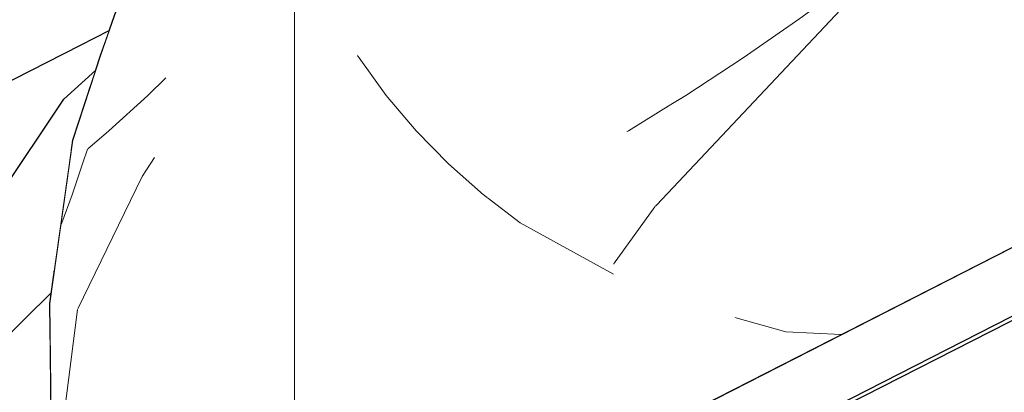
# Model space of a CAD drawing. Header units: millimetres. Extents: x -25478 to 4005, y -8416 to 11348.
# Tile 365 of 580: x -7149 to -7052, y 9366 to 9402. Entities that reach past the tile are written whole.
import ezdxf

# ---------------------------------------------------------------- set-up
doc = ezdxf.new("R2010")
doc.units = ezdxf.units.MM
doc.header["$MEASUREMENT"] = 0
doc.linetypes.add('Wipeout_Contour', pattern=[1000, 0, -1000])
for name, color, linetype in [('POHLED ZÁPADNÍ_1_Konstrukce - nosné', 7, 'Continuous'), ('POHLED ZÁPADNÍ_1_Nové_Konstrukce - krov', 7, 'Continuous'), ('POHLED ZÁPADNÍ_1_Nové_Výplně - Povrchové', 7, 'Continuous'), ('POHLED ZÁPADNÍ_1_Výplně - Povrchové', 7, 'Continuous')]:
    doc.layers.add(name, color=color, linetype=linetype)

# ---------------------------------------------------------------- blocks, each defined once
blk = doc.blocks.new('*X2299', base_point=(-25690.449, -8330.812))
at = {"layer": 'POHLED ZÁPADNÍ_1_Nové_Výplně - Povrchové', "color": 21, "linetype": 'Continuous', "lineweight": 20, "true_color": 0xffaaaa}
for p, q in [((-7078.268, 9373.272), (-7073.257, 9371.853)), ((-7073.257, 9371.853), (-7067.827, 9371.584))]:
    blk.add_line(p, q, dxfattribs=at)
blk = doc.blocks.new('*X2304', base_point=(-25690.449, -8330.812))
at = {"layer": 'POHLED ZÁPADNÍ_1_Nové_Výplně - Povrchové', "color": 21, "linetype": 'Continuous', "lineweight": 20, "true_color": 0xffaaaa}
for p, q in [((-6990.626, 9444.591), (-7012.388, 9421.474)), ((-7057.297, 9410.817), (-7041.71, 9410.817)), ((-7041.71, 9410.817), (-7033.424, 9410.817)), ((-7064.378, 9407.23), (-7085.958, 9384.307)), ((-7068.318, 9405.234), (-7071.893, 9402.614)), ((-7071.893, 9402.614), (-7077.466, 9398.748)), ((-7077.466, 9398.748), (-7083.086, 9395.066)), ((-7083.086, 9395.066), (-7084.562, 9394.155))]:
    blk.add_line(p, q, dxfattribs=at)
blk = doc.blocks.new('*X2316', base_point=(-25690.449, -8330.812))
at = {"layer": 'POHLED ZÁPADNÍ_1_Nové_Výplně - Povrchové', "color": 21, "linetype": 'Continuous', "lineweight": 20, "true_color": 0xffaaaa}
for p, q in [((-7084.562, 9394.155), (-7088.722, 9391.588)), ((-7088.722, 9391.588), (-7088.907, 9391.481)), ((-7085.958, 9384.307), (-7086.141, 9384.113))]:
    blk.add_line(p, q, dxfattribs=at)
blk = doc.blocks.new('*X2317', base_point=(-25690.449, -8330.812))
at = {"layer": 'POHLED ZÁPADNÍ_1_Nové_Výplně - Povrchové', "color": 21, "linetype": 'Continuous', "lineweight": 20, "true_color": 0xffaaaa}
blk.add_line((-7086.141, 9384.113), (-7090.199, 9378.502), dxfattribs=at)
blk = doc.blocks.new('*X2331', base_point=(-25690.449, -8330.812))
at = {"layer": 'POHLED ZÁPADNÍ_1_Nové_Výplně - Povrchové', "color": 21, "linetype": 'Continuous', "lineweight": 20, "true_color": 0xffaaaa}
blk.add_line((-7121.553, 9371.78), (-7121.553, 9350.988), dxfattribs=at)
blk = doc.blocks.new('*X2337', base_point=(-25690.449, -8330.812))
at = {"layer": 'POHLED ZÁPADNÍ_1_Nové_Výplně - Povrchové', "color": 21, "linetype": 'Continuous', "lineweight": 20, "true_color": 0xffaaaa}
for p, q in [((-7102.618, 9385.038), (-7099.36, 9382.553)), ((-7099.36, 9382.553), (-7090.186, 9377.516))]:
    blk.add_line(p, q, dxfattribs=at)
blk = doc.blocks.new('*X2339', base_point=(-25690.449, -8330.812))
at = {"layer": 'POHLED ZÁPADNÍ_1_Nové_Výplně - Povrchové', "color": 21, "linetype": 'Continuous', "lineweight": 20, "true_color": 0xffaaaa}
blk.add_line((-7136.507, 9387.108), (-7142.843, 9374.062), dxfattribs=at)
blk = doc.blocks.new('*X2340', base_point=(-25690.449, -8330.812))
at = {"layer": 'POHLED ZÁPADNÍ_1_Nové_Výplně - Povrchové', "color": 21, "linetype": 'Continuous', "lineweight": 20, "true_color": 0xffaaaa}
blk.add_line((-7102.885, 9385.241), (-7102.618, 9385.038), dxfattribs=at)
blk = doc.blocks.new('*X2342', base_point=(-25690.449, -8330.812))
at = {"layer": 'POHLED ZÁPADNÍ_1_Nové_Výplně - Povrchové', "color": 21, "linetype": 'Continuous', "lineweight": 20, "true_color": 0xffaaaa}
for p, q in [((-7115.369, 9399.018), (-7115.2, 9398.748)), ((-7115.2, 9398.748), (-7112.519, 9395.066)), ((-7112.519, 9395.066), (-7109.579, 9391.588)), ((-7109.579, 9391.588), (-7106.394, 9388.332)), ((-7106.394, 9388.332), (-7102.982, 9385.315)), ((-7102.982, 9385.315), (-7102.885, 9385.241))]:
    blk.add_line(p, q, dxfattribs=at)
blk = doc.blocks.new('*X2343', base_point=(-25690.449, -8330.812))
at = {"layer": 'POHLED ZÁPADNÍ_1_Nové_Výplně - Povrchové', "color": 21, "linetype": 'Continuous', "lineweight": 20, "true_color": 0xffaaaa}
blk.add_line((-7121.553, 9407.273), (-7121.553, 9390.507), dxfattribs=at)
blk = doc.blocks.new('*X2344', base_point=(-25690.449, -8330.812))
at = {"layer": 'POHLED ZÁPADNÍ_1_Nové_Výplně - Povrchové', "color": 21, "linetype": 'Continuous', "lineweight": 20, "true_color": 0xffaaaa}
blk.add_line((-7121.553, 9390.507), (-7121.553, 9371.78), dxfattribs=at)
blk = doc.blocks.new('*X2355', base_point=(-25690.449, -8330.812))
at = {"layer": 'POHLED ZÁPADNÍ_1_Nové_Výplně - Povrchové', "color": 21, "linetype": 'Continuous', "lineweight": 20, "true_color": 0xffaaaa}
blk.add_line((-7142.843, 9374.062), (-7144.986, 9357.388), dxfattribs=at)
blk = doc.blocks.new('*X2356', base_point=(-25690.449, -8330.812))
at = {"layer": 'POHLED ZÁPADNÍ_1_Nové_Výplně - Povrchové', "color": 21, "linetype": 'Continuous', "lineweight": 20, "true_color": 0xffaaaa}
for p, q in [((-7134.175, 9396.783), (-7135.956, 9395.066)), ((-7135.956, 9395.066), (-7139.775, 9391.588)), ((-7139.775, 9391.588), (-7141.869, 9389.793)), ((-7135.284, 9388.965), (-7136.507, 9387.108))]:
    blk.add_line(p, q, dxfattribs=at)
blk = doc.blocks.new('*X2357', base_point=(-25690.449, -8330.812))
at = {"layer": 'POHLED ZÁPADNÍ_1_Nové_Výplně - Povrchové', "color": 21, "linetype": 'Continuous', "lineweight": 20, "true_color": 0xffaaaa}
for p, q in [((-7141.869, 9389.793), (-7142.351, 9388.332)), ((-7142.351, 9388.332), (-7143.391, 9385.315)), ((-7143.391, 9385.315), (-7144.39, 9382.553)), ((-7144.39, 9382.553), (-7144.482, 9382.329))]:
    blk.add_line(p, q, dxfattribs=at)
blk = doc.blocks.new('*X2383', base_point=(-25690.449, -8330.812))
at = {"layer": 'POHLED ZÁPADNÍ_1_Nové_Výplně - Povrchové', "color": 21, "linetype": 'Continuous', "lineweight": 20, "true_color": 0xffaaaa}
blk.add_line((-7151.627, 9369.616), (-7145.42, 9375.711), dxfattribs=at)

msp = doc.modelspace()

# ---------------------------------------------------------------- wipeouts: each hides what was drawn before it
at = {"color": 254, "linetype": 'Wipeout_Contour', "lineweight": 0, "ltscale": 326246.822201}
msp.add_wipeout([(-7716.951, 8883.602), (-10986.184, 7217.844), (-10980.521, 7217.844), (-10980.521, 7042.287), (-10973.109, 7046.064), (-10973.109, 7180), (-10723.417, 7180), (-10723.417, 7300), (-10583.417, 7300), (-10583.417, 7244.633), (-7875.743, 8624.338), (-7875.743, 8727.475), (-7730.3, 8727.475), (-7730.3, 8698.449), (-5604.309, 9781.756), (-5604.309, 9960.046), (-6608.557, 9448.357), (-6609.064, 9449.352), (-6627.213, 9440.104), (-6626.118, 9437.956), (-6661.758, 9419.797), (-6662.62, 9419.797), (-7619.716, 8932.131), (-7704.237, 8888.628), (-7705.118, 8888.628), (-7706.018, 8890.395), (-7717.445, 8884.572)], dxfattribs=at).dxf.layer = 'POHLED ZÁPADNÍ_1_Výplně - Povrchové'

# ---------------------------------------------------------------- next in the draw order: wipeouts: each hides what was drawn before it
at = {"color": 254, "linetype": 'Wipeout_Contour', "lineweight": 0, "ltscale": 140827.969183}
msp.add_wipeout([(-7655.02, 9003.491), (-7704.916, 8978.068), (-7702.823, 8973.96), (-7649.154, 9001.306), (-7648.295, 9001.306), (-7632.405, 8970.121), (-7619.716, 8932.131), (-6662.62, 9419.797), (-6698.761, 9490.729), (-6715.898, 9481.997), (-6716.733, 9481.997), (-7655.137, 9003.856)], dxfattribs=at).dxf.layer = 'POHLED ZÁPADNÍ_1_Nové_Výplně - Povrchové'

# ---------------------------------------------------------------- next in the draw order: wipeouts: each hides what was drawn before it
at = {"color": 254, "linetype": 'Wipeout_Contour', "lineweight": 0, "ltscale": 46947.683087}
msp.add_wipeout([(-6738.644, 9511.933), (-7666.471, 9039.182), (-7655.137, 9003.856), (-6716.733, 9481.997)], dxfattribs=at).dxf.layer = 'POHLED ZÁPADNÍ_1_Nové_Výplně - Povrchové'

# ---------------------------------------------------------------- next in the draw order: wipeouts: each hides what was drawn before it
at = {"color": 254, "linetype": 'Wipeout_Contour', "lineweight": 0, "ltscale": 58986.771526}
msp.add_wipeout([(-7712.449, 9043.114), (-7711.62, 9043.114), (-7710.98, 9037.13), (-6688.241, 9558.242), (-6690.962, 9563.588)], dxfattribs=at).dxf.layer = 'POHLED ZÁPADNÍ_1_Nové_Výplně - Povrchové'

# ---------------------------------------------------------------- next in the draw order: wipeouts: each hides what was drawn before it
at = {"color": 254, "linetype": 'Wipeout_Contour', "lineweight": 0, "ltscale": 47074.302114}
msp.add_wipeout([(-7719.193, 9032.521), (-7711.195, 9016.824), (-6726.413, 9518.596), (-6734.411, 9534.293)], dxfattribs=at).dxf.layer = 'POHLED ZÁPADNÍ_1_Nové_Výplně - Povrchové'

# ---------------------------------------------------------------- next in the draw order: wipeouts: each hides what was drawn before it
at = {"color": 254, "linetype": 'Wipeout_Contour', "lineweight": 0, "ltscale": 47027.754561}
msp.add_wipeout([(-7711.142, 9016.72), (-6725.567, 9518.596), (-6726.413, 9518.596), (-7667.297, 9039.182)], dxfattribs=at).dxf.layer = 'POHLED ZÁPADNÍ_1_Nové_Výplně - Povrchové'

# ---------------------------------------------------------------- next in the draw order: wipeouts: each hides what was drawn before it
at = {"color": 254, "linetype": 'Wipeout_Contour', "lineweight": 0, "ltscale": 35226.404439}
msp.add_wipeout([(-7710.98, 9037.13), (-6733.739, 9534.635), (-6734.573, 9534.635)], dxfattribs=at).dxf.layer = 'POHLED ZÁPADNÍ_1_Nové_Výplně - Povrchové'

# ---------------------------------------------------------------- next in the draw order: wipeouts: each hides what was drawn before it
at = {"color": 254, "linetype": 'Wipeout_Contour', "lineweight": 0, "ltscale": 46900.462692}
msp.add_wipeout([(-7085.777, 9369.468), (-7084.859, 9362.906), (-6880.892, 9466.832), (-6881.731, 9472.831)], dxfattribs=at).dxf.layer = 'POHLED ZÁPADNÍ_1_Nové_Výplně - Povrchové'
at = {"color": 254, "linetype": 'Wipeout_Contour', "lineweight": 0, "ltscale": 47046.121122}
msp.add_wipeout([(-7123.382, 9350.687), (-7113.567, 9352.303), (-7116.342, 9372.143), (-7126.287, 9371.45)], dxfattribs=at).dxf.layer = 'POHLED ZÁPADNÍ_1_Nové_Výplně - Povrchové'
at = {"color": 254, "linetype": 'Wipeout_Contour', "lineweight": 0, "ltscale": 47068.510732}
msp.add_wipeout([(-7139.794, 9342.3), (-7132.219, 9347.404), (-7135.17, 9368.496), (-7142.696, 9363.044)], dxfattribs=at).dxf.layer = 'POHLED ZÁPADNÍ_1_Nové_Výplně - Povrchové'

# ---------------------------------------------------------------- next in the draw order: block references
at = {"layer": 'POHLED ZÁPADNÍ_1_Konstrukce - nosné', "color": 9, "linetype": 'Continuous', "lineweight": 13}
for name in ['*X2299', '*X2331']:
    msp.add_blockref(name, (-25690.449, -8330.812), dxfattribs=at)

# ---------------------------------------------------------------- next in the draw order: wipeouts: each hides what was drawn before it
at = {"color": 254, "linetype": 'Wipeout_Contour', "lineweight": 0, "ltscale": 47061.994562}
msp.add_wipeout([(-7132.219, 9347.404), (-7123.382, 9350.687), (-7126.287, 9371.45), (-7135.17, 9368.496)], dxfattribs=at).dxf.layer = 'POHLED ZÁPADNÍ_1_Nové_Výplně - Povrchové'

# ---------------------------------------------------------------- next in the draw order: wipeouts: each hides what was drawn before it
at = {"color": 254, "linetype": 'Wipeout_Contour', "lineweight": 0, "ltscale": 58652.123309}
msp.add_wipeout([(-6882.934, 9487.051), (-7085.974, 9384.197), (-7085.777, 9369.468), (-6881.731, 9472.831), (-6882.851, 9480.833)], dxfattribs=at).dxf.layer = 'POHLED ZÁPADNÍ_1_Nové_Výplně - Povrchové'
at = {"color": 254, "linetype": 'Wipeout_Contour', "lineweight": 0, "ltscale": 47136.31198}
msp.add_wipeout([(-7142.951, 9382.161), (-7142.696, 9363.044), (-7135.17, 9368.496), (-7135.43, 9387.935)], dxfattribs=at).dxf.layer = 'POHLED ZÁPADNÍ_1_Nové_Výplně - Povrchové'

# ---------------------------------------------------------------- next in the draw order: block references
at = {"layer": 'POHLED ZÁPADNÍ_1_Konstrukce - nosné', "color": 9, "linetype": 'Continuous', "lineweight": 13}
msp.add_blockref('*X2339', (-25690.449, -8330.812), dxfattribs=at)

# ---------------------------------------------------------------- next in the draw order: wipeouts: each hides what was drawn before it
at = {"color": 254, "linetype": 'Wipeout_Contour', "lineweight": 0, "ltscale": 47011.346356}
msp.add_wipeout([(-7080.29, 9408.159), (-7084.126, 9397.227), (-6882.79, 9499.217), (-6881.417, 9508.902)], dxfattribs=at).dxf.layer = 'POHLED ZÁPADNÍ_1_Nové_Výplně - Povrchové'

# ---------------------------------------------------------------- next in the draw order: wipeouts: each hides what was drawn before it
at = {"color": 254, "linetype": 'Wipeout_Contour', "lineweight": 0, "ltscale": 58708.712452}
msp.add_wipeout([(-7084.126, 9397.227), (-7085.974, 9384.197), (-6882.934, 9487.051), (-6883.07, 9497.24), (-6882.79, 9499.217)], dxfattribs=at).dxf.layer = 'POHLED ZÁPADNÍ_1_Nové_Výplně - Povrchové'
at = {"color": 254, "linetype": 'Wipeout_Contour', "lineweight": 0, "ltscale": 47128.51364}
msp.add_wipeout([(-7145.328, 9356.543), (-7142.696, 9363.044), (-7142.951, 9382.161), (-7145.571, 9374.649)], dxfattribs=at).dxf.layer = 'POHLED ZÁPADNÍ_1_Nové_Výplně - Povrchové'

# ---------------------------------------------------------------- next in the draw order: block references
at = {"layer": 'POHLED ZÁPADNÍ_1_Konstrukce - nosné', "color": 9, "linetype": 'Continuous', "lineweight": 13}
for name in ['*X2304', '*X2355']:
    msp.add_blockref(name, (-25690.449, -8330.812), dxfattribs=at)

# ---------------------------------------------------------------- next in the draw order: wipeouts: each hides what was drawn before it
at = {"color": 254, "linetype": 'Wipeout_Contour', "lineweight": 0, "ltscale": 47056.288057}
msp.add_wipeout([(-7088.399, 9395.062), (-7090.247, 9382.033), (-7085.974, 9384.197), (-7084.126, 9397.227)], dxfattribs=at).dxf.layer = 'POHLED ZÁPADNÍ_1_Nové_Výplně - Povrchové'
at = {"color": 254, "linetype": 'Wipeout_Contour', "lineweight": 0, "ltscale": 35342.61386}
msp.add_wipeout([(-7145.539, 9372.311), (-7146.788, 9363.507), (-7145.412, 9362.756)], dxfattribs=at).dxf.layer = 'POHLED ZÁPADNÍ_1_Nové_Výplně - Povrchové'

# ---------------------------------------------------------------- next in the draw order: block references
at = {"layer": 'POHLED ZÁPADNÍ_1_Konstrukce - nosné', "color": 9, "linetype": 'Continuous', "lineweight": 13}
msp.add_blockref('*X2316', (-25690.449, -8330.812), dxfattribs=at)

# ---------------------------------------------------------------- next in the draw order: wipeouts: each hides what was drawn before it
at = {"color": 254, "linetype": 'Wipeout_Contour', "lineweight": 0, "ltscale": 47087.705792}
msp.add_wipeout([(-7084.126, 9397.227), (-7080.29, 9408.159), (-7084.563, 9405.995), (-7088.399, 9395.062)], dxfattribs=at).dxf.layer = 'POHLED ZÁPADNÍ_1_Nové_Výplně - Povrchové'

# ---------------------------------------------------------------- next in the draw order: wipeouts: each hides what was drawn before it
at = {"color": 254, "linetype": 'Wipeout_Contour', "lineweight": 0, "ltscale": 47112.137222}
msp.add_wipeout([(-7088.399, 9395.062), (-7084.563, 9405.995), (-7096.622, 9411.593), (-7100.862, 9399.509)], dxfattribs=at).dxf.layer = 'POHLED ZÁPADNÍ_1_Nové_Výplně - Povrchové'
at = {"color": 254, "linetype": 'Wipeout_Contour', "lineweight": 0, "ltscale": 47013.978686}
msp.add_wipeout([(-7085.974, 9384.197), (-7090.247, 9382.033), (-7090.049, 9367.304), (-7085.777, 9369.468)], dxfattribs=at).dxf.layer = 'POHLED ZÁPADNÍ_1_Nové_Výplně - Povrchové'

# ---------------------------------------------------------------- next in the draw order: block references
at = {"layer": 'POHLED ZÁPADNÍ_1_Konstrukce - nosné', "color": 9, "linetype": 'Continuous', "lineweight": 13}
msp.add_blockref('*X2317', (-25690.449, -8330.812), dxfattribs=at)

# ---------------------------------------------------------------- next in the draw order: wipeouts: each hides what was drawn before it
at = {"color": 254, "linetype": 'Wipeout_Contour', "lineweight": 0, "ltscale": 47163.307823}
msp.add_wipeout([(-7100.862, 9399.509), (-7096.622, 9411.593), (-7109.531, 9420.174), (-7114.293, 9406.602)], dxfattribs=at).dxf.layer = 'POHLED ZÁPADNÍ_1_Nové_Výplně - Povrchové'
at = {"color": 254, "linetype": 'Wipeout_Contour', "lineweight": 0, "ltscale": 46978.658862}
msp.add_wipeout([(-7085.777, 9369.468), (-7090.049, 9367.304), (-7089.13, 9360.73), (-7084.859, 9362.906)], dxfattribs=at).dxf.layer = 'POHLED ZÁPADNÍ_1_Nové_Výplně - Povrchové'

# ---------------------------------------------------------------- next in the draw order: wipeouts: each hides what was drawn before it
at = {"color": 254, "linetype": 'Wipeout_Contour', "lineweight": 0, "ltscale": 46991.790458}
msp.add_wipeout([(-7090.049, 9367.304), (-7102.686, 9368.826), (-7100.727, 9354.821), (-7089.13, 9360.73)], dxfattribs=at).dxf.layer = 'POHLED ZÁPADNÍ_1_Nové_Výplně - Povrchové'

# ---------------------------------------------------------------- next in the draw order: wipeouts: each hides what was drawn before it
at = {"color": 254, "linetype": 'Wipeout_Contour', "lineweight": 0, "ltscale": 47034.541562}
msp.add_wipeout([(-7090.049, 9367.304), (-7090.247, 9382.033), (-7102.904, 9385.107), (-7102.686, 9368.826)], dxfattribs=at).dxf.layer = 'POHLED ZÁPADNÍ_1_Nové_Výplně - Povrchové'

# ---------------------------------------------------------------- next in the draw order: block references
at = {"layer": 'POHLED ZÁPADNÍ_1_Konstrukce - nosné', "color": 9, "linetype": 'Continuous', "lineweight": 13}
msp.add_blockref('*X2337', (-25690.449, -8330.812), dxfattribs=at)

# ---------------------------------------------------------------- next in the draw order: wipeouts: each hides what was drawn before it
at = {"color": 254, "linetype": 'Wipeout_Contour', "lineweight": 0, "ltscale": 58764.708683}
msp.add_wipeout([(-7102.686, 9368.826), (-7116.342, 9372.143), (-7113.567, 9352.303), (-7106.804, 9351.724), (-7100.727, 9354.821)], dxfattribs=at).dxf.layer = 'POHLED ZÁPADNÍ_1_Nové_Výplně - Povrchové'

# ---------------------------------------------------------------- next in the draw order: wipeouts: each hides what was drawn before it
at = {"color": 254, "linetype": 'Wipeout_Contour', "lineweight": 0, "ltscale": 47079.071775}
msp.add_wipeout([(-7090.247, 9382.033), (-7088.399, 9395.062), (-7100.862, 9399.509), (-7102.904, 9385.107)], dxfattribs=at).dxf.layer = 'POHLED ZÁPADNÍ_1_Nové_Výplně - Povrchové'

# ---------------------------------------------------------------- next in the draw order: block references
at = {"layer": 'POHLED ZÁPADNÍ_1_Konstrukce - nosné', "color": 9, "linetype": 'Continuous', "lineweight": 13}
msp.add_blockref('*X2340', (-25690.449, -8330.812), dxfattribs=at)

# ---------------------------------------------------------------- next in the draw order: wipeouts: each hides what was drawn before it
at = {"color": 254, "linetype": 'Wipeout_Contour', "lineweight": 0, "ltscale": 47076.867699}
msp.add_wipeout([(-7116.342, 9372.143), (-7102.686, 9368.826), (-7102.904, 9385.107), (-7116.587, 9390.428)], dxfattribs=at).dxf.layer = 'POHLED ZÁPADNÍ_1_Nové_Výplně - Povrchové'

# ---------------------------------------------------------------- next in the draw order: wipeouts: each hides what was drawn before it
at = {"color": 254, "linetype": 'Wipeout_Contour', "lineweight": 0, "ltscale": 47126.476054}
msp.add_wipeout([(-7100.862, 9399.509), (-7114.293, 9406.602), (-7116.587, 9390.428), (-7102.904, 9385.107)], dxfattribs=at).dxf.layer = 'POHLED ZÁPADNÍ_1_Nové_Výplně - Povrchové'

# ---------------------------------------------------------------- next in the draw order: block references
at = {"layer": 'POHLED ZÁPADNÍ_1_Konstrukce - nosné', "color": 9, "linetype": 'Continuous', "lineweight": 13}
msp.add_blockref('*X2342', (-25690.449, -8330.812), dxfattribs=at)

# ---------------------------------------------------------------- next in the draw order: wipeouts: each hides what was drawn before it
at = {"color": 254, "linetype": 'Wipeout_Contour', "lineweight": 0, "ltscale": 47165.574295}
msp.add_wipeout([(-7114.293, 9406.602), (-7124.143, 9407.513), (-7126.543, 9390.586), (-7116.587, 9390.428)], dxfattribs=at).dxf.layer = 'POHLED ZÁPADNÍ_1_Nové_Výplně - Povrchové'

# ---------------------------------------------------------------- next in the draw order: block references
at = {"layer": 'POHLED ZÁPADNÍ_1_Konstrukce - nosné', "color": 9, "linetype": 'Continuous', "lineweight": 13}
msp.add_blockref('*X2343', (-25690.449, -8330.812), dxfattribs=at)

# ---------------------------------------------------------------- next in the draw order: wipeouts: each hides what was drawn before it
at = {"color": 254, "linetype": 'Wipeout_Contour', "lineweight": 0, "ltscale": 47111.969447}
msp.add_wipeout([(-7126.287, 9371.45), (-7116.342, 9372.143), (-7116.587, 9390.428), (-7126.543, 9390.586)], dxfattribs=at).dxf.layer = 'POHLED ZÁPADNÍ_1_Nové_Výplně - Povrchové'

# ---------------------------------------------------------------- next in the draw order: block references
at = {"layer": 'POHLED ZÁPADNÍ_1_Konstrukce - nosné', "color": 9, "linetype": 'Continuous', "lineweight": 13}
msp.add_blockref('*X2344', (-25690.449, -8330.812), dxfattribs=at)

# ---------------------------------------------------------------- next in the draw order: wipeouts: each hides what was drawn before it
at = {"color": 254, "linetype": 'Wipeout_Contour', "lineweight": 0, "ltscale": 47129.856821}
msp.add_wipeout([(-7135.17, 9368.496), (-7126.287, 9371.45), (-7126.543, 9390.586), (-7135.43, 9387.935)], dxfattribs=at).dxf.layer = 'POHLED ZÁPADNÍ_1_Nové_Výplně - Povrchové'

# ---------------------------------------------------------------- next in the draw order: wipeouts: each hides what was drawn before it
at = {"color": 254, "linetype": 'Wipeout_Contour', "lineweight": 0, "ltscale": 47185.137079}
msp.add_wipeout([(-7126.543, 9390.586), (-7124.143, 9407.513), (-7132.992, 9405.129), (-7135.43, 9387.935)], dxfattribs=at).dxf.layer = 'POHLED ZÁPADNÍ_1_Nové_Výplně - Povrchové'

# ---------------------------------------------------------------- next in the draw order: wipeouts: each hides what was drawn before it
at = {"color": 254, "linetype": 'Wipeout_Contour', "lineweight": 0, "ltscale": 47191.526034}
msp.add_wipeout([(-7142.951, 9382.161), (-7135.43, 9387.935), (-7132.992, 9405.129), (-7140.553, 9399.071)], dxfattribs=at).dxf.layer = 'POHLED ZÁPADNÍ_1_Nové_Výplně - Povrchové'

# ---------------------------------------------------------------- next in the draw order: block references
at = {"layer": 'POHLED ZÁPADNÍ_1_Konstrukce - nosné', "color": 9, "linetype": 'Continuous', "lineweight": 13}
msp.add_blockref('*X2356', (-25690.449, -8330.812), dxfattribs=at)

# ---------------------------------------------------------------- next in the draw order: wipeouts: each hides what was drawn before it
at = {"color": 254, "linetype": 'Wipeout_Contour', "lineweight": 0, "ltscale": 47181.778955}
msp.add_wipeout([(-7145.571, 9374.649), (-7142.951, 9382.161), (-7140.553, 9399.071), (-7143.3, 9390.664)], dxfattribs=at).dxf.layer = 'POHLED ZÁPADNÍ_1_Nové_Výplně - Povrchové'

# ---------------------------------------------------------------- next in the draw order: block references
at = {"layer": 'POHLED ZÁPADNÍ_1_Konstrukce - nosné', "color": 9, "linetype": 'Continuous', "lineweight": 13}
msp.add_blockref('*X2357', (-25690.449, -8330.812), dxfattribs=at)

# ---------------------------------------------------------------- next in the draw order: wipeouts: each hides what was drawn before it
at = {"color": 254, "linetype": 'Wipeout_Contour', "lineweight": 0, "ltscale": 47232.489939}
msp.add_wipeout([(-7140.553, 9399.071), (-7132.992, 9405.129), (-7127.929, 9419.557), (-7135.575, 9413.261)], dxfattribs=at).dxf.layer = 'POHLED ZÁPADNÍ_1_Nové_Výplně - Povrchové'

# ---------------------------------------------------------------- next in the draw order: wipeouts: each hides what was drawn before it
at = {"color": 254, "linetype": 'Wipeout_Contour', "lineweight": 0, "ltscale": 236987.807659}
msp.add_wipeout([(-7402.692, 9295.445), (-7401.007, 9286.408), (-7394.219, 9292.07), (-7384.445, 9299.747), (-7375.944, 9301.611), (-7367.074, 9299.243), (-7355.949, 9288.713), (-7346.686, 9282.548), (-7151.981, 9381.179), (-7150.562, 9385.222), (-7144.204, 9394.695), (-7141.049, 9397.553), (-7140.553, 9399.071), (-7139.73, 9401.419), (-7351.676, 9294.054), (-7362.354, 9301.161), (-7373.479, 9311.691), (-7382.349, 9314.059), (-7390.85, 9312.195), (-7398.781, 9305.587)], dxfattribs=at).dxf.layer = 'POHLED ZÁPADNÍ_1_Nové_Výplně - Povrchové'

# ---------------------------------------------------------------- next in the draw order: linework, layer by layer
at = {"layer": 'POHLED ZÁPADNÍ_1_Nové_Konstrukce - krov', "color": 1, "linetype": 'Continuous', "lineweight": 25}
for p, q in [((-7140.553, 9399.071), (-7135.575, 9413.261)), ((-7142.56, 9399.986), (-7139.729, 9401.419))]:
    msp.add_line(p, q, dxfattribs=at)

# ---------------------------------------------------------------- next in the draw order: wipeouts: each hides what was drawn before it
at = {"color": 254, "linetype": 'Wipeout_Contour', "lineweight": 0, "ltscale": 70716.72484}
msp.add_wipeout([(-7152.708, 9361.993), (-7146.788, 9363.507), (-7145.539, 9372.311), (-7145.571, 9374.649), (-7145.107, 9377.917), (-7150.623, 9376.7)], dxfattribs=at).dxf.layer = 'POHLED ZÁPADNÍ_1_Nové_Výplně - Povrchové'

# ---------------------------------------------------------------- next in the draw order: linework, layer by layer
at = {"layer": 'POHLED ZÁPADNÍ_1_Nové_Konstrukce - krov', "color": 1, "linetype": 'Continuous', "lineweight": 25}
msp.add_line((-7145.328, 9356.543), (-7145.571, 9374.649), dxfattribs=at)

# ---------------------------------------------------------------- next in the draw order: block references
at = {"layer": 'POHLED ZÁPADNÍ_1_Konstrukce - nosné', "color": 9, "linetype": 'Continuous', "lineweight": 13}
msp.add_blockref('*X2383', (-25690.449, -8330.812), dxfattribs=at)

# ---------------------------------------------------------------- next in the draw order: wipeouts: each hides what was drawn before it
at = {"color": 254, "linetype": 'Wipeout_Contour', "lineweight": 0, "ltscale": 47182.019195}
msp.add_wipeout([(-7150.562, 9385.222), (-7154.835, 9373.044), (-7150.623, 9376.7), (-7146.292, 9389.041)], dxfattribs=at).dxf.layer = 'POHLED ZÁPADNÍ_1_Nové_Výplně - Povrchové'

# ---------------------------------------------------------------- next in the draw order: wipeouts: each hides what was drawn before it
at = {"color": 254, "linetype": 'Wipeout_Contour', "lineweight": 0, "ltscale": 47179.440412}
msp.add_wipeout([(-7150.623, 9376.7), (-7145.107, 9377.917), (-7143.452, 9389.587), (-7146.292, 9389.041)], dxfattribs=at).dxf.layer = 'POHLED ZÁPADNÍ_1_Nové_Výplně - Povrchové'

# ---------------------------------------------------------------- next in the draw order: wipeouts: each hides what was drawn before it
at = {"color": 254, "linetype": 'Wipeout_Contour', "lineweight": 0, "ltscale": 47197.773259}
msp.add_wipeout([(-7141.495, 9396.189), (-7146.292, 9389.041), (-7143.452, 9389.587), (-7143.3, 9390.664)], dxfattribs=at).dxf.layer = 'POHLED ZÁPADNÍ_1_Nové_Výplně - Povrchové'

# ---------------------------------------------------------------- next in the draw order: wipeouts: each hides what was drawn before it
at = {"color": 254, "linetype": 'Wipeout_Contour', "lineweight": 0, "ltscale": 59006.410182}
msp.add_wipeout([(-7144.204, 9394.695), (-7150.562, 9385.222), (-7146.292, 9389.041), (-7141.495, 9396.189), (-7141.049, 9397.553)], dxfattribs=at).dxf.layer = 'POHLED ZÁPADNÍ_1_Nové_Výplně - Povrchové'

# ---------------------------------------------------------------- next in the draw order: linework, layer by layer
at = {"layer": 'POHLED ZÁPADNÍ_1_Nové_Konstrukce - krov', "color": 1, "linetype": 'Continuous', "lineweight": 25}
for p, q in [((-6690.998, 9563.588), (-7737.544, 9030.346)), ((-6690.961, 9563.588), (-7712.449, 9043.114)), ((-6688.241, 9558.242), (-7710.981, 9037.13)), ((-6733.739, 9534.635), (-7719.193, 9032.521)), ((-7347.403, 9296.219), (-7142.56, 9399.986)), ((-7143.3, 9390.664), (-7140.553, 9399.071)), ((-7144.204, 9394.695), (-7141.049, 9397.553)), ((-7150.562, 9385.222), (-7144.204, 9394.695)), ((-7145.571, 9374.649), (-7143.3, 9390.664))]:
    msp.add_line(p, q, dxfattribs=at)

doc.saveas('drawing.dxf')
